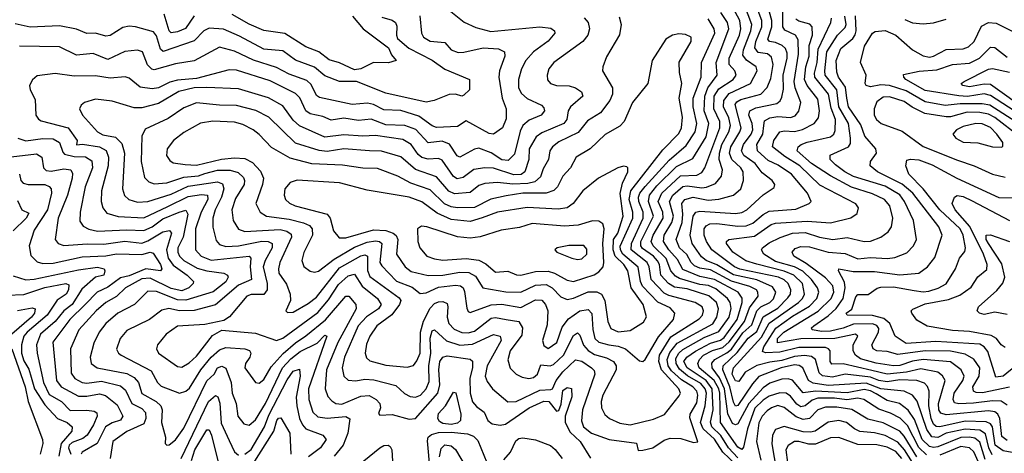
# Model space of a CAD drawing. Extents: x 1308313 to 1441400, y 959662 to 1036319.
# Tile 500 of 656: x 1380796 to 1385471, y 988789 to 990848. Entities that reach past the tile are written whole.
import ezdxf

# ---------------------------------------------------------------- set-up
doc = ezdxf.new("R2010")
doc.units = 0

msp = doc.modelspace()

# ---------------------------------------------------------------- linework, layer by layer
at = {"layer": '0CON10XD'}
for points in [[(1385379.8, 988759.8), (1385355, 988841.3), (1385330.4, 988860.4), (1385305, 988866), (1385265, 988863.9), (1385155, 988820.2), (1385135, 988816.4), (1385115, 988820.8), (1385080.8, 988855), (1385045, 988950), (1385014.1, 988994.1), (1384973.3, 989025), (1384915, 989040.6), (1384861.6, 989071.6), (1384835, 989085.6), (1384805, 989091.4), (1384725, 989075.6), (1384575, 989084), (1384515, 989075.9), (1384465, 989135.7), (1384445, 989143), (1384415, 989141.5), (1384357.2, 989122.8), (1384325, 989100.7), (1384257.1, 989025), (1384205, 988929.5), (1384195, 988923.9), (1384180.8, 988930.8), (1384157.3, 988977.3), (1384142.8, 989095), (1384117.9, 989147.9), (1384084.4, 989195), (1384082.4, 989217.6), (1384095.7, 989235), (1384153.9, 989266.1), (1384175.7, 989284.3), (1384229.1, 989360.9), (1384271.2, 989398.8), (1384295, 989466), (1384315, 989484.2), (1384357.8, 989505), (1384375, 989521.9), (1384385.6, 989555), (1384370, 989580), (1384295, 989613.3), (1384185, 989637.4), (1384105, 989684.9), (1384054.8, 989705), (1384032.9, 989722.9), (1383988.8, 989785), (1383978.7, 989825), (1383993.1, 989915), (1384005.8, 989934.2), (1384025, 989939), (1384195, 989927.4), (1384225, 989931.9), (1384248.7, 989945), (1384325, 990015.8), (1384378.3, 990051.7), (1384380.9, 990065), (1384368.8, 990085), (1384321, 990121), (1384288.1, 990165), (1384233.9, 990203.9), (1384223.3, 990225), (1384232.9, 990255), (1384269.1, 990305), (1384276.5, 990325), (1384273, 990355), (1384257.9, 990395), (1384261.9, 990415), (1384290.9, 990429.1), (1384390.1, 990449.9), (1384407, 990463), (1384415, 990480), (1384421.7, 990518.3), (1384420.1, 990585), (1384439.4, 990665), (1384439.5, 990689.5), (1384431.3, 990711.3), (1384416.7, 990725), (1384385, 990739.8), (1384355.2, 990745.2), (1384347.4, 990755), (1384366.3, 990815), (1384367.7, 990845), (1384341.5, 990935)], [(1382835, 990894.2), (1382906.2, 990836.2), (1382961, 990811), (1383032.8, 990792.8), (1383265, 990814.7), (1383317.3, 990807.3), (1383335.8, 990795.8), (1383336.9, 990785), (1383305, 990746.9), (1383236, 990695), (1383198.4, 990655), (1383178.2, 990615), (1383164.8, 990565), (1383164.8, 990525), (1383178.1, 990498.1), (1383205, 990474.7), (1383273.1, 990443.1), (1383285, 990430), (1383286.9, 990415), (1383272.5, 990395), (1383215, 990370.4), (1383184.8, 990345), (1383171.4, 990318.6), (1383145, 990209.5), (1383115, 990179.2), (1383085, 990182.1), (1383035, 990215.2), (1382975, 990237.8), (1382955, 990233.9), (1382885, 990195.3), (1382872.5, 990202.5), (1382836.4, 990256.4), (1382801.5, 990271.5), (1382735, 990263.4), (1382676.3, 990326.3), (1382625.1, 990345.1), (1382535, 990348.9), (1382465, 990375.9), (1382405, 990369), (1382335, 990380.2), (1382275, 990371.3), (1382235, 990388.7), (1382175, 990400.6), (1382153.8, 990415), (1382126.6, 990476.6), (1382105, 990498.3), (1381985, 990557.1), (1381825, 990609.1), (1381790.3, 990609.7), (1381635, 990569.7), (1381545, 990561.2), (1381508.6, 990551.4), (1381455, 990525.2), (1381425, 990519.3), (1381368.2, 990528.2), (1381315, 990570), (1381296.5, 990576.5), (1381225, 990571), (1381155, 990582.1), (1381055, 990580.5), (1380965, 990592.8), (1380879.1, 990580.9), (1380856.6, 990563.4), (1380842.9, 990535), (1380845.6, 990515), (1380869.7, 990469.7), (1380872.3, 990395), (1380885, 990375.5), (1380898.1, 990368.1), (1381026.7, 990335), (1381068.6, 990275), (1381065, 990253.3), (1381093.3, 990256.7), (1381174.4, 990244.4), (1381207.1, 990227.1), (1381217.4, 990195), (1381215.9, 990154.1), (1381185, 990036.2), (1381182.6, 989985), (1381190.3, 989955), (1381208.8, 989928.8), (1381263.2, 989913.2), (1381385, 989907.6), (1381498.8, 989961.2), (1381595, 990008.6), (1381658.7, 990018.7), (1381687.5, 990015), (1381689.4, 989995), (1381657.8, 989935), (1381631, 989855), (1381630.2, 989755), (1381656.8, 989725), (1381705, 989705.8), (1381885.6, 989725), (1381893.9, 989715), (1381890.3, 989675), (1381895.7, 989614.3), (1381835, 989586.8), (1381725, 989494.1), (1381625, 989467.6), (1381555, 989466.3), (1381503.6, 989476.4), (1381471.3, 989468.7), (1381412.7, 989425), (1381305, 989372.5), (1381272.9, 989335), (1381255, 989283.8), (1381264.6, 989265), (1381277.5, 989255), (1381420.8, 989180.8), (1381450.9, 989125), (1381468.2, 989108.2), (1381555, 989074), (1381585, 989083.6), (1381602.2, 989097.8), (1381655.5, 989185), (1381704.2, 989245.8), (1381745, 989279.8), (1381775, 989292.1), (1381865.5, 989285.5), (1381886.8, 989276.8), (1381894, 989265), (1381888.8, 989245), (1381868.3, 989215), (1381865.3, 989195), (1381914.7, 989124.7), (1381932.4, 989122.4), (1381955, 989140), (1381989.6, 989200.4), (1382047.4, 989262.6), (1382105, 989314.3), (1382155, 989347.3), (1382247.2, 989422.8), (1382345, 989536), (1382358.2, 989535), (1382391.8, 989495), (1382393.2, 989475), (1382306.1, 989315), (1382252.9, 989185), (1382245.8, 989095), (1382259.5, 989059.5), (1382277.8, 989037.8), (1382297.5, 989025), (1382325, 989022.2), (1382415, 989060.6), (1382455, 989062.9), (1382487.9, 989045), (1382505.4, 989025), (1382508.5, 989005), (1382498.8, 988978.8), (1382505, 988970), (1382565, 988973.4), (1382645, 988951.9), (1382674.4, 988955), (1382781.4, 989075), (1382790.8, 989115), (1382786.2, 989185), (1382791.2, 989225), (1382804.3, 989245.7), (1382825, 989251.6), (1382935, 989235.8), (1382946.5, 989226.5), (1382946.3, 989196.3), (1382933.6, 989145), (1382935.2, 989074.8), (1382945, 989033.6), (1382965, 989011.1), (1383001.8, 988985), (1383018, 988945), (1383039.7, 988929.7), (1383077.5, 988922.5), (1383101.9, 988928.1), (1383215, 989004.8), (1383285, 989036.1), (1383307.9, 989035), (1383345, 988990), (1383355, 988992.7), (1383366.8, 989023.2), (1383375, 989086.8), (1383395, 989101.1), (1383415, 989097.1), (1383417.2, 989057.2), (1383386.3, 988965), (1383385.2, 988935), (1383409.8, 988889.8), (1383457.1, 988845), (1383506.3, 988766.3)], [(1384195, 988738.1), (1384134.2, 988795), (1384095, 988856.4), (1384040.3, 988905), (1384028.7, 988935), (1384051.1, 989015), (1384056, 989075), (1384050.7, 989095), (1384029.9, 989119.9), (1383966.9, 989156.9), (1383929.2, 989189.2), (1383913, 989215), (1383911.2, 989238.8), (1383925, 989264.8), (1383945, 989282.2), (1384045, 989339.5), (1384115, 989366.9), (1384164.6, 989435), (1384173.3, 989476.7), (1384168.8, 989505), (1384156.3, 989525), (1384100.6, 989570.6), (1384065.6, 989585.6), (1384025, 989591.1), (1383929.2, 989619.2), (1383909.8, 989629.8), (1383887.4, 989655), (1383864.5, 989714.5), (1383803, 989775), (1383794.1, 989795), (1383803.2, 989825), (1383851.2, 989905), (1383850.1, 989935), (1383826.9, 989985), (1383844.9, 990025), (1383933.2, 990106.8), (1384010.3, 990109.7), (1384035, 990122.9), (1384049.6, 990145), (1384120.4, 990335), (1384119.5, 990365), (1384090.9, 990425), (1384093, 990485), (1384115, 990519.2), (1384183.5, 990565), (1384197.5, 990585), (1384191.1, 990605), (1384165.1, 990635.1), (1384164.8, 990664.8), (1384212.8, 990775), (1384219.7, 990805), (1384214.6, 990845), (1384183.6, 990903.6)], [(1384205, 988767.2), (1384160.8, 988815), (1384124.1, 988874.1), (1384081.5, 988915), (1384076.5, 988936.5), (1384088.6, 988995), (1384083.5, 989095), (1384055, 989135.2), (1383964.9, 989194.9), (1383949.3, 989225), (1383962.9, 989245), (1384005.2, 989274.8), (1384075, 989312.7), (1384123.8, 989326.2), (1384140.5, 989339.5), (1384202.3, 989425), (1384225.4, 989505), (1384226.3, 989526.3), (1384207.6, 989555), (1384095.2, 989615), (1384025, 989628), (1383945, 989661.9), (1383918.8, 989708.8), (1383877.2, 989755), (1383852.7, 989795), (1383855.4, 989825), (1383891.9, 989885), (1383900.1, 989915), (1383881, 989985), (1383897.3, 990015), (1383945, 990055.4), (1383965, 990059.2), (1384035, 990049.2), (1384057.3, 990052.7), (1384099.2, 990070.8), (1384128.1, 990105), (1384132, 990135), (1384117.2, 990185), (1384118.2, 990215), (1384129.7, 990255), (1384163.2, 990315), (1384171.1, 990345), (1384162.8, 990382.8), (1384137.4, 990435), (1384138.3, 990465), (1384165, 990498.4), (1384265, 990544.8), (1384297, 990605), (1384293.3, 990625), (1384246.3, 990656.3), (1384229.4, 990679.4), (1384232.6, 990705), (1384266.9, 990795), (1384272.6, 990825), (1384237.7, 990917.7)], [(1385101.7, 988781.7), (1385065, 988817.1), (1385010.8, 988920.8), (1384976, 988956), (1384930.2, 988980.2), (1384875, 988998.8), (1384804, 989044), (1384775, 989050.4), (1384723.3, 989043.3), (1384665, 989050.9), (1384585, 989051.4), (1384558.4, 989041.6), (1384525, 989014.2), (1384505, 989010), (1384485, 989022.4), (1384455, 989061), (1384435, 989074.1), (1384405, 989076.5), (1384355, 989060.1), (1384325, 989041.4), (1384286.7, 989003.3), (1384250.9, 988905), (1384232.3, 988817.7), (1384225, 988806.9), (1384205, 988818.3), (1384123.8, 988935), (1384120.2, 989075), (1384115, 989095.8), (1384093.7, 989135), (1384022.2, 989195), (1384015.2, 989215), (1384023, 989235), (1384042.7, 989255), (1384085, 989278.1), (1384135, 989292.2), (1384165, 989318.4), (1384237.3, 989415), (1384260.7, 989479.3), (1384301.6, 989535), (1384301, 989555), (1384293.5, 989565), (1384262, 989582), (1384175, 989607.2), (1384075, 989659.8), (1384025, 989668.7), (1384000.1, 989680.1), (1383983.5, 989695), (1383963.2, 989733.2), (1383927.9, 989765), (1383913.2, 989805), (1383940.8, 989885), (1383945.1, 989925), (1383939.7, 989975), (1383954.2, 989995), (1383993.8, 990006.2), (1384065, 989991.8), (1384115, 989995.9), (1384185.2, 990014.8), (1384219.3, 990045), (1384232.1, 990085), (1384231, 990125), (1384219.2, 990145), (1384177.6, 990185), (1384166, 990215), (1384173, 990245), (1384215.5, 990315), (1384221.4, 990335), (1384192.9, 990445), (1384201.5, 990458.5), (1384220, 990470), (1384315, 990495.2), (1384345, 990526.1), (1384361.6, 990568.4), (1384372.8, 990635), (1384365, 990670.4), (1384345.7, 990685.7), (1384302.2, 990692.2), (1384286.9, 990715), (1384291, 990745), (1384319.4, 990815), (1384319.8, 990845), (1384293.2, 990915)], [(1382515, 990859.7), (1382565, 990846.5), (1382580, 990835), (1382587.1, 990817.1), (1382584.3, 990775), (1382590.3, 990759.7), (1382643.5, 990713.5), (1382755, 990655.8), (1382815, 990612.9), (1382931.2, 990565), (1382932.2, 990515), (1382905, 990489.5), (1382895, 990485.4), (1382865, 990493.8), (1382835, 990492.7), (1382763.8, 990465), (1382725, 990456.5), (1382535, 990499.7), (1382395, 990554.8), (1382315, 990554.3), (1382245, 990581.8), (1382195, 990622.9), (1382105, 990656), (1382045, 990700.2), (1381955, 990707.5), (1381839.6, 990769.6), (1381763.1, 990803.1), (1381695, 990807.3), (1381669.4, 990795), (1381625, 990748.5), (1381477.1, 990697.1), (1381465, 990708.8), (1381445, 990771.5), (1381431.2, 990791.2), (1381345, 990813.8), (1381315, 990816.7), (1381285, 990810.9), (1381225, 990772.9), (1381205, 990769.7), (1381155, 990784.2), (1381115, 990782.2), (1381065, 990803.4), (1380985, 990819.4), (1380845, 990813.5), (1380775, 990828.9)], [(1382696.1, 990866.1), (1382703.8, 990785), (1382712.7, 990765), (1382745, 990746.6), (1382815, 990739.6), (1382845, 990704.6), (1382877.6, 990692.4), (1382905, 990693.3), (1382995.7, 990714.3), (1383069.2, 990709.2), (1383097.1, 990695), (1383098.8, 990675), (1383074, 990606), (1383070, 990575), (1383086.9, 990475), (1383105.4, 990425), (1383105, 990377.5), (1383087.8, 990335), (1383045, 990305.3), (1383025, 990308.3), (1382915, 990367.3), (1382875, 990341.8), (1382775, 990337), (1382753.9, 990343.9), (1382690.7, 990390.7), (1382605, 990417.8), (1382525, 990419.6), (1382475, 990445.2), (1382447.6, 990452.4), (1382375, 990445.7), (1382219, 990479), (1382205, 990488.8), (1382180, 990540), (1382159.1, 990559.1), (1382075, 990590.2), (1382015, 990621.6), (1381905.4, 990655.4), (1381815, 990698.8), (1381745, 990717.8), (1381625, 990652.1), (1381535, 990638.7), (1381435, 990610.7), (1381423.1, 990613.1), (1381403.4, 990633.4), (1381378.5, 990695), (1381355, 990703.2), (1381295, 990697.6), (1381215, 990659), (1381145, 990688), (1381065, 990679.1), (1380985, 990719.3), (1380795, 990722.9)], [(1383476.6, 990856.6), (1383494.6, 990835), (1383500.7, 990805), (1383493.4, 990775), (1383470.3, 990745), (1383331.2, 990645), (1383307.9, 990615), (1383299.5, 990585), (1383302.4, 990562.4), (1383315.7, 990545), (1383345, 990535.8), (1383405, 990533.6), (1383435.2, 990525.2), (1383463.3, 990505), (1383468.9, 990485), (1383410.3, 990435), (1383400.5, 990415), (1383394.2, 990375), (1383379.3, 990355), (1383275, 990310.7), (1383247.7, 990292.3), (1383214.9, 990235.1), (1383213.8, 990185), (1383194, 990126), (1383176.3, 990113.7), (1383141.4, 990111.4), (1383045, 990143.9), (1383004.5, 990145.5), (1382952.5, 990137.5), (1382901.7, 990098.3), (1382872.7, 990092.7), (1382855, 990103.6), (1382801.5, 990181.5), (1382785, 990188.3), (1382735, 990185.2), (1382705, 990193.2), (1382687.7, 990207.7), (1382654.2, 990255), (1382615, 990279), (1382485, 990297.9), (1382425, 990294.8), (1382335, 990301), (1382245, 990290), (1382124.4, 990344.4), (1382095, 990370.8), (1382045, 990439.7), (1381977.3, 990477.3), (1381835, 990519.8), (1381684.3, 990525.7), (1381624.8, 990525.2), (1381552, 990508), (1381455, 990450.6), (1381375, 990429.1), (1381339.8, 990429.8), (1381235, 990460.8), (1381155, 990470.4), (1381103.8, 990455), (1381087.6, 990442.4), (1381080, 990425), (1381094.5, 990395), (1381165.4, 990315), (1381191.1, 990301.1), (1381250.4, 990290.4), (1381280.8, 990260.8), (1381293.3, 990215), (1381284.2, 990045), (1381293.6, 990013.6), (1381314.4, 989995), (1381355, 989982.5), (1381405, 989984.4), (1381515, 990020), (1381595, 990058), (1381735, 990078), (1381758, 990068), (1381764.8, 990045), (1381754.3, 990005), (1381723.5, 989945), (1381712.2, 989905), (1381713.3, 989863.3), (1381729.4, 989799.4), (1381745, 989780.7), (1381775, 989771.2), (1381835, 989774.1), (1381945, 989797.3), (1381975.7, 989795.7), (1381994.7, 989785), (1381994.4, 989765), (1381961.8, 989705), (1381952.3, 989675), (1381971.4, 989595), (1381970.4, 989565), (1381955, 989543.6), (1381895, 989543), (1381875, 989534.7), (1381792.2, 989437.8), (1381765, 989419.2), (1381675, 989400.9), (1381545, 989392.3), (1381491.1, 989355), (1381450.6, 989305), (1381445.6, 989285), (1381454.4, 989265), (1381545, 989201.5), (1381565, 989198.5), (1381600.7, 989219.3), (1381635, 989250.3), (1381711.9, 989348.1), (1381755, 989373.8), (1381915, 989360.2), (1382015, 989324.6), (1382045, 989335.7), (1382212, 989458), (1382261.7, 989518.3), (1382309.6, 989590.4), (1382355, 989631.3), (1382385, 989639.4), (1382422.6, 989582.6), (1382495, 989524.2), (1382511.4, 989495), (1382499.8, 989475), (1382443.1, 989436.9), (1382403.6, 989395), (1382338.3, 989245), (1382327.5, 989195), (1382334.7, 989155), (1382355.8, 989135.8), (1382392.5, 989132.5), (1382435, 989140.6), (1382478, 989138), (1382581.3, 989111.3), (1382623.4, 989073.4), (1382649.1, 989059.1), (1382675, 989055.8), (1382698.9, 989065), (1382725.1, 989094.9), (1382739.5, 989130.5), (1382738.5, 989205), (1382747.3, 989265), (1382744.2, 989335.8), (1382755, 989370), (1382765, 989375.4), (1382822.5, 989322.5), (1382885, 989303.1), (1382945, 989307.4), (1383045, 989353.8), (1383076.4, 989345), (1383081.9, 989325), (1383014.6, 989205), (1383006.3, 989155), (1383015, 989130.6), (1383040.4, 989095), (1383112.9, 989032.9), (1383153.1, 989035), (1383265, 989089), (1383318, 989092), (1383325, 989096), (1383342.7, 989135), (1383375, 989176.4), (1383435, 989232.8), (1383465, 989226.2), (1383510, 989195), (1383522.6, 989182.6), (1383526.6, 989165), (1383468.5, 988995), (1383463.5, 988943.5), (1383472.2, 988915), (1383511.5, 988885), (1383594.5, 988854.5), (1383725, 988836.9), (1383733, 988803)], [(1383641.5, 990861.5), (1383650.8, 990825), (1383643.1, 990776.9), (1383581.2, 990671.2), (1383564.4, 990625), (1383563.3, 990605), (1383611.2, 990525), (1383610, 990495), (1383597.6, 990465), (1383554.1, 990405.9), (1383491.3, 990368.7), (1383447.1, 990312.9), (1383355, 990268), (1383325.3, 990245), (1383312.9, 990225), (1383306.5, 990185), (1383280.5, 990139.5), (1383268.7, 990101.3), (1383241.5, 990078.5), (1383209.2, 990070.8), (1383137.4, 990067.4), (1383065, 990075.5), (1383005, 990070.2), (1382975, 990060.5), (1382935, 990027.3), (1382860.6, 990020.6), (1382834.1, 990034.1), (1382775, 990102.7), (1382675, 990137.1), (1382605, 990197.6), (1382513.4, 990223.4), (1382456.2, 990226.2), (1382335, 990234.8), (1382255, 990222.3), (1382217.2, 990227.2), (1382105, 990262.2), (1381978.7, 990385), (1381916.3, 990416.3), (1381825, 990441.2), (1381745, 990441.6), (1381635, 990454.1), (1381575, 990429.4), (1381501.5, 990378.5), (1381391, 990329), (1381376.3, 990295), (1381372.5, 990175), (1381388.6, 990098.6), (1381408.6, 990078.6), (1381435, 990069.2), (1381495, 990072.8), (1381575, 990100.9), (1381645, 990107), (1381675, 990117.5), (1381735, 990134), (1381795, 990133.7), (1381832.8, 990122.8), (1381858.1, 990098.1), (1381863.9, 990085), (1381862.3, 990065), (1381820.4, 989999.6), (1381802.3, 989945), (1381809.1, 989895), (1381835, 989853.3), (1381865, 989843.1), (1382032.1, 989852.1), (1382064.6, 989844.6), (1382085, 989829.5), (1382085.7, 989815), (1382030.7, 989695), (1382024.8, 989665), (1382026.2, 989645), (1382062.7, 989592.7), (1382080.3, 989545), (1382082.3, 989515), (1382058.8, 989465), (1382067.3, 989457.3), (1382095, 989459.5), (1382165, 989500), (1382205, 989531.2), (1382315, 989669.1), (1382415, 989727.3), (1382435, 989732.2), (1382446.9, 989725), (1382447.7, 989657.7), (1382458.3, 989628.3), (1382597.1, 989527.1), (1382604.7, 989515), (1382599.6, 989495), (1382563.5, 989446.5), (1382491.4, 989395), (1382457.5, 989345), (1382442, 989308), (1382436.6, 989265), (1382442.1, 989242.1), (1382458.7, 989228.7), (1382535, 989208.4), (1382635, 989198.2), (1382665, 989205.4), (1382682.1, 989227.9), (1382696.7, 989265), (1382699.4, 989365), (1382713.1, 989416.9), (1382745, 989478.9), (1382765, 989500), (1382785, 989508.9), (1382805, 989510.5), (1382825, 989501.1), (1382829, 989485), (1382824.8, 989435), (1382834, 989405), (1382858.6, 989378.6), (1382895, 989362.7), (1382925, 989361.7), (1382955, 989369.8), (1383035, 989431.3), (1383055, 989433.7), (1383106, 989424), (1383165, 989414.8), (1383183.9, 989385), (1383180.1, 989349.9), (1383124.8, 989275), (1383113.7, 989233.7), (1383124.2, 989194.2), (1383153.5, 989165), (1383181.1, 989151.1), (1383213.9, 989143.9), (1383235, 989149.2), (1383253.9, 989165), (1383270.4, 989209.6), (1383315, 989204), (1383329.6, 989210.4), (1383378.3, 989255), (1383425, 989348.4), (1383445, 989361.5), (1383455, 989350.6), (1383472.4, 989302.4), (1383495, 989277.2), (1383525, 989258.9), (1383582.1, 989242.1), (1383614.6, 989225), (1383627.6, 989205), (1383627.1, 989185), (1383565.2, 989065), (1383556.7, 989035), (1383558.8, 989005), (1383573.5, 988973.5), (1383595.6, 988955), (1383645, 988932.2), (1383695, 988924)], [(1381625, 990866.9), (1381583.5, 990806.5), (1381545, 990790.2), (1381515.7, 990785.7), (1381504.8, 990795), (1381481.7, 990875)], [(1382375.2, 990865), (1382427.2, 990805), (1382546.2, 990715), (1382560.8, 990680.8), (1382583.3, 990655), (1382546.4, 990643.6), (1382475, 990645.5), (1382415.7, 990615), (1382385, 990610.6), (1382314, 990644), (1382265, 990657.7), (1382215.7, 990695.7), (1382155, 990718.8), (1382055, 990782.6), (1381955, 990797), (1381885, 990826.4), (1381805, 990873)], [(1383695, 988924), (1383805, 988951), (1383857.2, 988972.8), (1383927.6, 989062.4), (1383933.1, 989075), (1383925.2, 989095), (1383842.4, 989185), (1383830.7, 989225), (1383833.7, 989255), (1383887.9, 989342.1), (1384021.6, 989428.4), (1384037.1, 989445), (1384043, 989465), (1384035.4, 989485.4), (1384002.9, 989505), (1383877.8, 989537.8), (1383855, 989549.5), (1383794.7, 989614.7), (1383784.6, 989675), (1383774.9, 989695), (1383698.9, 989755), (1383700.2, 989785), (1383756.3, 989905), (1383756.8, 989935), (1383736, 989985), (1383734, 990005), (1383740.1, 990025), (1383765, 990056.1), (1383878.8, 990181.2), (1383959.9, 990250.1), (1384003.5, 990315), (1384011, 990355), (1383993.3, 990435), (1383993.4, 990475), (1384032.1, 990575), (1384032.3, 990645), (1384096.7, 990785), (1384092.7, 990805), (1384065, 990852.8)], [(1383733, 988803), (1383755, 988804.4), (1383802, 988815), (1383855, 988852.2), (1383885, 988860.5), (1383935, 988858.7), (1383995, 988840), (1384015.9, 988844.1), (1383977.5, 988957.5), (1383979.7, 988975), (1384010.7, 989029.3), (1384015.1, 989065), (1384010.4, 989085), (1383992.4, 989105), (1383938.6, 989138.6), (1383890.3, 989180.3), (1383874.5, 989205), (1383870.6, 989235), (1383882.3, 989267.7), (1383917.3, 989312.7), (1384086.1, 989403.9), (1384105.5, 989435), (1384113.9, 989475), (1384104.5, 989505), (1384067.6, 989537.6), (1383965, 989570.7), (1383905, 989578.5), (1383876.2, 989595), (1383840.3, 989635), (1383833.2, 989685), (1383823.8, 989703.8), (1383804.5, 989725), (1383752.1, 989762.1), (1383744.9, 989775), (1383745.5, 989795.5), (1383805.6, 989915), (1383781.5, 989985), (1383785.4, 990015), (1383820.7, 990059.3), (1383915, 990150.3), (1383991.2, 990188.8), (1384055, 990291.3), (1384068.1, 990355), (1384046.3, 990415), (1384048.1, 990485), (1384063.6, 990525), (1384107, 990585), (1384102.8, 990645), (1384163, 990805), (1384155.9, 990835), (1384125, 990882.6)], [(1385412.6, 988782.6), (1385397.3, 988815), (1385381.2, 988881.2), (1385355, 988898.7), (1385285, 988903.5), (1385195, 988884.4), (1385155, 988863.8), (1385127.3, 988867.3), (1385102.7, 988902.7), (1385057.2, 989037.2), (1385034.6, 989064.6), (1384995, 989083.8), (1384885, 989095.9), (1384815, 989121.7), (1384635, 989110.9), (1384562.4, 989122.4), (1384540.6, 989135), (1384514.2, 989195), (1384496, 989206), (1384475, 989208.8), (1384410.9, 989195), (1384305.9, 989154.1), (1384275, 989119.6), (1384205, 989016.4), (1384195, 989013.5), (1384185, 989032.7), (1384167.5, 989105), (1384133.5, 989185), (1384135.9, 989204.1), (1384202.6, 989267.4), (1384253.9, 989336.1), (1384295, 989367.2), (1384325, 989437.5), (1384395, 989478.9), (1384442.9, 989527.1), (1384455.2, 989545), (1384457.7, 989565), (1384444.4, 989595), (1384425, 989613.6), (1384398.5, 989625), (1384215, 989664), (1384189.2, 989675), (1384082.6, 989755), (1384057.2, 989795), (1384046.2, 989825), (1384046.2, 989855), (1384055, 989869.1), (1384071.9, 989878.1), (1384105, 989881.1), (1384205, 989867.8), (1384245, 989870), (1384277.3, 989882.7), (1384325, 989923.2), (1384355, 989939), (1384481.5, 989948.5), (1384544, 989975), (1384554.2, 989985), (1384536.8, 990025), (1384459.8, 990115), (1384397.4, 990157.4), (1384349.4, 990179.4), (1384299.2, 990225), (1384295.8, 990255), (1384324.9, 990305), (1384328.6, 990345), (1384332.6, 990367.4), (1384357.6, 990382.4), (1384395, 990388.7), (1384455, 990384.5), (1384478.1, 990391.9), (1384495, 990414.4), (1384504, 990455), (1384478.3, 990525), (1384473.4, 990555), (1384493.6, 990685), (1384491.8, 990751.8), (1384479.1, 990775), (1384428.7, 990798.7), (1384419.3, 990815), (1384418.5, 990885)], [(1385525, 988789.5), (1385465, 988801.2), (1385427.8, 988827.8), (1385415.1, 988915.1), (1385405, 988929.5), (1385385, 988939), (1385285, 988941.2), (1385165, 988915.4), (1385147.1, 988917.1), (1385135, 988927.6), (1385122.7, 988955), (1385111.9, 989015), (1385114.1, 989085), (1385106.5, 989106.5), (1385092.4, 989122.4), (1385055.1, 989135.1), (1384975, 989137.5), (1384915, 989129.2), (1384875, 989134.3), (1384835, 989150.2), (1384715.4, 989164.6), (1384655, 989150.1), (1384607.3, 989157.3), (1384591.4, 989171.4), (1384574.2, 989235), (1384555, 989248.8), (1384522.8, 989252.8), (1384475, 989248.6), (1384415, 989229.1), (1384357.3, 989222.7), (1384295, 989205.4), (1384240.8, 989175), (1384209.6, 989130.4), (1384195, 989132.5), (1384178.9, 989165), (1384185.2, 989195), (1384318.6, 989341.4), (1384355, 989406.6), (1384492.9, 989505), (1384512.7, 989525), (1384522.2, 989545), (1384512.6, 989595), (1384470.6, 989635), (1384425, 989654.6), (1384295, 989687.1), (1384243.4, 989703.4), (1384182.4, 989745), (1384151.2, 989785), (1384151.5, 989795), (1384162.5, 989805), (1384285, 989820.6), (1384363.6, 989875), (1384385, 989881.7), (1384535, 989891.4), (1384645, 989883.4), (1384742, 989908), (1384772.6, 989927.4), (1384777.8, 989955), (1384765, 989973.3), (1384595, 990062.9), (1384499.3, 990155), (1384428.3, 990198.3), (1384369.5, 990245), (1384375.7, 990275), (1384404.8, 990315.2), (1384425, 990320.4), (1384475, 990317.8), (1384513, 990327), (1384568.2, 990355), (1384587.8, 990382.2), (1384593, 990415), (1384585, 990471.1), (1384534.1, 990535), (1384522.7, 990565), (1384528.4, 990625), (1384543.9, 990675), (1384544.7, 990725.3), (1384559.3, 990775), (1384558.7, 990815), (1384547.3, 990827.3), (1384495, 990840.7), (1384481.4, 990851.4)], [(1385485, 988849.3), (1385458.4, 988868.4), (1385449.9, 988955), (1385440.4, 988975), (1385425, 988986.1), (1385395, 988990.5), (1385195, 988971.5), (1385169.2, 988979.2), (1385160.6, 988995), (1385158.5, 989025), (1385189.5, 989135), (1385177.8, 989157.8), (1385155, 989174.4), (1385075, 989190.5), (1385005.9, 989174.1), (1384915, 989165.4), (1384841.6, 989181.6), (1384705, 989213.3), (1384652.5, 989212.5), (1384644, 989225), (1384643.2, 989275), (1384636.7, 989285), (1384621.1, 989291.1), (1384495, 989291.1), (1384405, 989268.8), (1384336.9, 989266.9), (1384322.7, 989272.7), (1384329.1, 989295), (1384385.9, 989384.1), (1384465, 989440.7), (1384545, 989487.5), (1384579.8, 989525), (1384589.5, 989555), (1384583.7, 989575), (1384556, 989615), (1384514.1, 989654.1), (1384475, 989675.1), (1384385, 989700), (1384329.6, 989735), (1384317.8, 989755), (1384322.8, 989765), (1384355, 989788.4), (1384405.7, 989814.3), (1384465, 989834.9), (1384525, 989837), (1384593.9, 989816.1), (1384655.8, 989804.2), (1384725, 989814.4), (1384805, 989794.2), (1384835, 989796.9), (1384884.3, 989815.7), (1384918.8, 989841.2), (1384934.6, 989865), (1384941.2, 989905), (1384926.7, 989965), (1384902.5, 989995), (1384845, 990021.9), (1384745, 990052.8), (1384645, 990106.5), (1384555.2, 990165), (1384487.2, 990225), (1384492.1, 990245), (1384505.5, 990255), (1384535, 990267), (1384645, 990291.4), (1384661.4, 990305), (1384667.3, 990322.7), (1384668.8, 990375), (1384648.2, 990428.2), (1384635.4, 990495), (1384570.9, 990575), (1384568.8, 990595), (1384581.6, 990645), (1384587.5, 990707.5), (1384647.4, 990835), (1384649.8, 990855)], [(1385485, 989017.1), (1385456.1, 989036.1), (1385415, 989038.7), (1385325, 989027.1), (1385254.2, 989024.2), (1385235, 989029.3), (1385227.3, 989045), (1385232.5, 989075), (1385273.7, 989135), (1385279.8, 989155), (1385266, 989186), (1385215, 989223.5), (1385085, 989235.3), (1385035, 989227.2), (1384975, 989206.6), (1384943.9, 989203.9), (1384863, 989217), (1384787.5, 989237.5), (1384764.1, 989255), (1384752.9, 989275), (1384753.1, 989305), (1384774.5, 989345), (1384764.6, 989354.6), (1384666.1, 989333.9), (1384505, 989332.1), (1384394.4, 989314.4), (1384393.9, 989335), (1384423.5, 989365), (1384586.2, 989463.8), (1384648.1, 989525), (1384661, 989555), (1384656.7, 989585), (1384621.8, 989621.8), (1384530.2, 989690.2), (1384471.6, 989725), (1384463.9, 989745), (1384477.8, 989762.2), (1384505, 989771.5), (1384545, 989770), (1384634.9, 989744.9), (1384715, 989737.7), (1384775, 989712.5), (1384835, 989718.3), (1384916.4, 989713.6), (1384950.5, 989719.5), (1385008.3, 989741.7), (1385040, 989775), (1385054, 989805), (1385039, 989895), (1384997, 989985), (1384975, 990015.9), (1384905, 990057.8), (1384755, 990104), (1384714.3, 990125), (1384669.3, 990159.3), (1384643.8, 990185), (1384643.8, 990205), (1384731.5, 990245), (1384740, 990260), (1384740.2, 990285), (1384730.7, 990355), (1384684.5, 990435), (1384675.3, 990515), (1384620.6, 990585), (1384618.5, 990605), (1384628.8, 990695), (1384678.3, 990775), (1384715, 990811.1), (1384720.3, 990825), (1384713.6, 990865)], [(1385495, 989102.6), (1385366.5, 989076.5), (1385337.2, 989077.2), (1385323.7, 989083.7), (1385322, 989105), (1385351.6, 989155), (1385355.2, 989195), (1385326.2, 989236.2), (1385285, 989260.3), (1385215, 989273.6), (1385095, 989275.3), (1384965, 989257.7), (1384915, 989271.9), (1384865, 989276.2), (1384848.5, 989285), (1384841.7, 989305), (1384874.1, 989365), (1384875, 989382), (1384866, 989396), (1384844.4, 989404.4), (1384755, 989402.1), (1384705, 989382.7), (1384645, 989369.8), (1384605, 989368), (1384558.1, 989375), (1384555.4, 989385), (1384566.5, 989395), (1384635, 989441.4), (1384673, 989477), (1384706.2, 989523.8), (1384714.6, 989574.6), (1384712.3, 989602.3), (1384682.7, 989655), (1384684.6, 989665.4), (1384753.2, 989653.2), (1384855, 989653.1), (1384975, 989636.8), (1385065, 989645.3), (1385106, 989674), (1385141.1, 989718.9), (1385175.4, 989825), (1385159.7, 989865), (1385036.9, 990025), (1384985, 990067.1), (1384869.2, 990125), (1384834.5, 990155), (1384835.5, 990175), (1384864.6, 990215), (1384861.3, 990235), (1384808.6, 990295), (1384789.5, 990349.5), (1384731.7, 990435), (1384723.4, 990475), (1384717.2, 990527.2), (1384684.2, 990575), (1384675, 990599.4), (1384672.4, 990655), (1384695, 990711.4), (1384751, 990759), (1384763.3, 990776.7), (1384767.4, 990795), (1384763.8, 990866.2)], [(1384998.4, 990848.4), (1385035, 990833.8), (1385085, 990827.9), (1385135, 990833.6), (1385195, 990850.8)], [(1385525, 990362.7), (1385402.5, 990442.5), (1385365, 990448.9), (1385260.6, 990449.4), (1385190.1, 990440.1), (1385095, 990457.8), (1385005, 990510.6), (1384925, 990535.9), (1384885, 990539.4), (1384835, 990529.7), (1384815.3, 990535.3), (1384810, 990545), (1384815.3, 990585.3), (1384787.3, 990645), (1384807.1, 990722.9), (1384845, 990784.4), (1384858.3, 990791.7), (1384905, 990796.6), (1384955, 990775.3), (1385035, 990705.6), (1385085, 990677.3), (1385115, 990670.3), (1385135, 990674.5), (1385195, 990706.8), (1385275, 990710.2), (1385301.3, 990718.7), (1385328.1, 990745), (1385362.7, 990817.3), (1385395, 990834.6), (1385431.7, 990831.7), (1385515, 990790)], [(1383755, 989225.6), (1383765, 989234.3), (1383828.5, 989341.5), (1383899.7, 989425), (1383906.5, 989455), (1383885, 989480.2), (1383825, 989507), (1383753.5, 989583.5), (1383743.6, 989605), (1383732.3, 989672.3), (1383659.8, 989735), (1383648, 989755), (1383647.4, 989772.6), (1383706.8, 989905), (1383707.5, 989935), (1383688.9, 989995), (1383696.7, 990035), (1383849.2, 990230.8), (1383925, 990308.4), (1383938.8, 990335), (1383942.8, 990385), (1383926.5, 990475), (1383938.9, 990545), (1383928, 990598), (1383927.1, 990647.1), (1383983.3, 990745), (1383984.2, 990765), (1383957.8, 990777.8), (1383925, 990780.9), (1383895, 990774.4), (1383864.2, 990755), (1383799.2, 990655), (1383778.9, 990545), (1383705.3, 990455), (1383665.2, 990364.8), (1383645, 990342.5), (1383575, 990302.7), (1383504.4, 990235.6), (1383438.2, 990195), (1383410.4, 990145), (1383374.6, 990105), (1383349.7, 990055), (1383332.4, 990037.6), (1383295, 990025.2), (1383185, 990024), (1383105, 990011.2), (1383033.3, 989996.7), (1382955, 989956.2), (1382875, 989955.2), (1382845, 989959), (1382813.5, 989973.5), (1382745, 990040.2), (1382652.2, 990072.2), (1382591.1, 990105), (1382495, 990141.2), (1382425, 990143.9), (1382327.8, 990157.8), (1382183.3, 990163.3), (1382080.8, 990190.8), (1381991.5, 990241.5), (1381933.6, 990303.6), (1381904.5, 990325), (1381855, 990351.1), (1381815, 990362), (1381713.2, 990366.8), (1381653.7, 990356.3), (1381575, 990312), (1381525.5, 990275), (1381496.4, 990235), (1381493.6, 990203.6), (1381509.1, 990179.1), (1381525, 990167.9), (1381581.2, 990161.2), (1381635, 990158.1), (1381754.6, 990185.4), (1381815, 990192), (1381865, 990188.4), (1381900.7, 990170.7), (1381939.4, 990129.4), (1381953.2, 990095), (1381949.2, 990065), (1381917.5, 989975), (1381936.9, 989935), (1381968, 989915), (1382075, 989900.6), (1382144, 989884), (1382171.3, 989871.3), (1382184.2, 989855), (1382185.7, 989825), (1382145, 989742.9), (1382136.1, 989705), (1382145, 989675.6), (1382175, 989654.4), (1382195, 989649.1), (1382215, 989653.9), (1382288.2, 989711.8), (1382385, 989767.4), (1382445, 989791.1), (1382485, 989797.4), (1382504.3, 989794.3), (1382515.6, 989785), (1382505.8, 989695.8), (1382515, 989678.7), (1382548.9, 989645), (1382585, 989607.2), (1382658.5, 989578.5), (1382697.9, 989547.9), (1382725, 989550.7), (1382785, 989577.4), (1382865, 989588.2), (1382889.5, 989585), (1382901.1, 989575), (1382907.8, 989557.8), (1382918.2, 989478.2), (1382925, 989462.9), (1382935, 989457.5), (1383035, 989494), (1383085, 989496.8), (1383175, 989481.5), (1383245, 989517.3), (1383275, 989515.8), (1383291.9, 989495), (1383303, 989465), (1383300, 989400), (1383278.8, 989325), (1383285, 989301.8), (1383305, 989286.2), (1383346.7, 989315), (1383371.7, 989388.3), (1383401.8, 989428.2), (1383455, 989465.6), (1383495, 989471.4), (1383512.4, 989452.4), (1383516.7, 989376.7), (1383526.5, 989335), (1383546.2, 989316.2), (1383593.6, 989303.6), (1383637.7, 989297.7), (1383672.9, 989285), (1383738, 989228), (1383755, 989225.6)], [(1385549.9, 990395), (1385405, 990488.9), (1385375, 990495.4), (1385296.4, 990483.6), (1385255, 990486.1), (1385095, 990511.7), (1385003.2, 990565), (1384992.9, 990575), (1384991.4, 990588.6), (1385066.9, 990603.1), (1385150.3, 990609.7), (1385224.2, 990635.8), (1385305, 990642), (1385352.7, 990665), (1385405, 990717.1), (1385425, 990716.5), (1385485, 990670.2)], [(1385588.4, 990408.4), (1385405, 990540.1), (1385375, 990542.6), (1385305, 990529.6), (1385274.2, 990535), (1385266, 990545), (1385280.8, 990555), (1385395, 990613), (1385415, 990616.5), (1385495, 990599.6)], [(1385545, 990291.6), (1385425, 990383.1), (1385395, 990399), (1385355, 990407.2), (1385295, 990408.8), (1385215, 990387.2), (1385195, 990387.6), (1385093.5, 990403.5), (1385033, 990433), (1384995, 990459.5), (1384925, 990481.6), (1384895, 990480.9), (1384865, 990458.4), (1384853.4, 990425), (1384852.7, 990395), (1384863.5, 990375), (1384885.7, 990355.7), (1384985, 990319.1), (1385085, 990246.2), (1385249.1, 990180.9), (1385327.1, 990155), (1385415, 990114.7), (1385475, 990100.2)], [(1385455, 990242.5), (1385463.9, 990246.1), (1385463.1, 990265), (1385435.3, 990305), (1385405, 990335.7), (1385365, 990353.9), (1385335, 990355.6), (1385275, 990341.1), (1385243.8, 990325), (1385226.5, 990305), (1385240, 990285), (1385275, 990266.4), (1385345, 990263.5), (1385415, 990243.8), (1385455, 990242.5)], [(1380787.1, 990285), (1380825, 990273.2), (1380905, 990284.5), (1380955, 990282.2), (1380985, 990264.6), (1380999.9, 990219.9), (1381009, 990209), (1381055, 990198), (1381107.7, 990197.7), (1381138.2, 990178.2), (1381141.2, 990145), (1381106.4, 990055), (1381082.7, 989935), (1381082.1, 989892.1), (1381097.7, 989867.7), (1381123.5, 989853.5), (1381165, 989843.5), (1381305, 989850.7), (1381385, 989846.6), (1381425, 989864.6), (1381475, 989902), (1381553.2, 989935), (1381585, 989943.8), (1381594.8, 989924.8), (1381571.5, 989815), (1381546.2, 989765), (1381546.2, 989745), (1381554.8, 989725), (1381575, 989704.5), (1381638.8, 989668.8), (1381685, 989655.1), (1381764.8, 989644.8), (1381782.5, 989635), (1381785.9, 989625), (1381775, 989603), (1381715, 989555.8), (1381585, 989515.8), (1381545, 989518.2), (1381445, 989556.9), (1381405, 989559.2), (1381340.4, 989495), (1381262.5, 989455), (1381204.2, 989405), (1381172.6, 989365), (1381147.1, 989312.9), (1381129.7, 989245), (1381135.2, 989215.2), (1381164.2, 989195), (1381305, 989168.5), (1381339.4, 989149.4), (1381359.2, 989125), (1381375, 989072.4), (1381444.4, 989034.4), (1381465.2, 989015), (1381472.1, 988995), (1381468.9, 988935), (1381488.8, 988865), (1381486.2, 988835), (1381495, 988828), (1381505, 988829.4), (1381535, 988853.8), (1381575, 988908.7), (1381685, 989132.6), (1381719, 989165), (1381735.5, 989195), (1381755, 989203.3), (1381774.2, 989194.2), (1381799.8, 989125), (1381804.5, 989074.5), (1381822.9, 989025), (1381831.6, 988965), (1381859.6, 988929.6), (1381885, 988922.1), (1381915, 988947.3), (1381963.4, 989025), (1382044.3, 989195), (1382082.7, 989237.3), (1382126.8, 989273.2), (1382207.7, 989312.3), (1382245, 989350.9), (1382254.3, 989345), (1382167.1, 989095), (1382168.7, 989045), (1382188.3, 988985), (1382211.9, 988961.9), (1382255, 988955.5), (1382345, 988963.5), (1382363.3, 988953.3), (1382353.3, 988885), (1382332.2, 988827.8), (1382288.9, 988775)], [(1380755, 990197), (1380875, 990210.9), (1380900.9, 990195), (1380909.4, 990145), (1380921.6, 990131.6), (1380945, 990129.5), (1381005, 990140.3), (1381038.2, 990135), (1381047.2, 990117.2), (1381045.2, 990095.2), (1381022.6, 990015), (1380979.2, 989905), (1380964.6, 989805), (1380978.9, 989785), (1381005, 989775.8), (1381116.5, 989783.5), (1381195, 989781.9), (1381295, 989795.9), (1381375, 989786.5), (1381405, 989797.4), (1381475, 989841.6), (1381506.7, 989846.7), (1381516.9, 989835), (1381492.6, 989755), (1381500.8, 989715), (1381525, 989683), (1381591, 989635), (1381621.2, 989605), (1381618.8, 989595), (1381598.4, 989575), (1381565, 989559.9), (1381515, 989572.1), (1381415, 989621.1), (1381375, 989617.4), (1381298.9, 989575), (1381255.6, 989534.4), (1381205, 989505.6), (1381158.6, 989465), (1381076.1, 989375), (1381036.8, 989285), (1381040, 989170), (1381057.8, 989145), (1381092.7, 989125), (1381115, 989121.9), (1381185, 989131.7), (1381275, 989109.1), (1381298.6, 989088.6), (1381328.9, 989025), (1381375, 989001.7), (1381393.5, 988983.5), (1381395.2, 988955), (1381385, 988929.7), (1381305, 988892.6), (1381237.9, 988845), (1381224.6, 988765)], [(1385525, 989204.8), (1385465, 989155.9), (1385431, 989151), (1385392.2, 989272.2), (1385375.8, 989295), (1385355, 989307.2), (1385145, 989319.6), (1385005, 989310.5), (1384952.5, 989345), (1384927.6, 989405), (1384898.8, 989428.8), (1384845, 989442.8), (1384725, 989445.8), (1384720, 989455), (1384746.3, 989473.7), (1384765, 989532.2), (1384775, 989543.8), (1384825, 989543.9), (1384866.6, 989573.4), (1384885, 989578.2), (1384945, 989579.7), (1385042.4, 989562.4), (1385085, 989555.2), (1385111.7, 989558.3), (1385157.2, 989572.8), (1385195, 989594), (1385238.9, 989665), (1385257.7, 989715), (1385283.2, 989746.8), (1385287.1, 989765), (1385274.8, 989825), (1385261.2, 989855), (1385163.8, 989945), (1385085.8, 990045.8), (1385018, 990115), (1385002.7, 990155), (1385008.5, 990181.5), (1385025, 990186.5), (1385065, 990182.2), (1385128.7, 990158.7), (1385244.9, 990094.9), (1385445, 990004.3), (1385545, 990002.4)], [(1383636.7, 989366.7), (1383695, 989372.6), (1383758.2, 989411.8), (1383772.3, 989437.7), (1383755.6, 989495), (1383699, 989575), (1383682.6, 989655), (1383663.8, 989685), (1383623.6, 989725), (1383612.9, 989755), (1383615.9, 989804.1), (1383635.9, 989835), (1383660.9, 989915), (1383647.1, 990022.9), (1383657.4, 990072.6), (1383682.5, 990125), (1383684, 990144), (1383679.2, 990149.2), (1383662.3, 990152.3), (1383635, 990144.4), (1383543.6, 990096.4), (1383470, 990035), (1383423.9, 989975), (1383395, 989954.2), (1383352.2, 989947.8), (1383205, 989956.2), (1383065, 989934.4), (1382992.1, 989907.9), (1382935, 989890.2), (1382845, 989899.7), (1382778.7, 989928.7), (1382705, 989983), (1382645, 990005.5), (1382445, 990039.1), (1382315, 990074.3), (1382113.7, 990086.3), (1382080.6, 990075), (1382055, 990045.7), (1382051.5, 990015), (1382058.2, 989995), (1382077.3, 989977.3), (1382104.3, 989965), (1382256.4, 989925), (1382270.3, 989905), (1382286.2, 989845), (1382312.2, 989812.2), (1382345, 989812.3), (1382475, 989851), (1382535, 989847.7), (1382568.7, 989835), (1382583.2, 989823.2), (1382591.7, 989805), (1382584.2, 989735), (1382625.9, 989675), (1382655, 989653.1), (1382735, 989632.7), (1382805, 989635.5), (1382885, 989649.2), (1382927.8, 989647.8), (1382960.1, 989630.1), (1382995.2, 989575.2), (1383104.3, 989555.7), (1383175, 989554.4), (1383245, 989587.3), (1383295, 989591), (1383323.7, 989575), (1383365, 989531.8), (1383395, 989518.9), (1383425, 989525.6), (1383495, 989556.2), (1383535.8, 989555.8), (1383557.6, 989545), (1383574.3, 989515), (1383588.7, 989415), (1383601.8, 989381.8), (1383636.7, 989366.7)], [(1380794.3, 990114.3), (1380800.9, 990085), (1380811.9, 990071.9), (1380836.1, 990066.1), (1380915.1, 990065.1), (1380936.3, 990056.3), (1380945.9, 990045), (1380946.5, 990025), (1380927.4, 989945), (1380865, 989849.1), (1380840.8, 989775), (1380848.1, 989728.1), (1380878.3, 989698.3), (1380905, 989690.6), (1380955, 989691.9), (1381091.7, 989721.7), (1381205, 989727.2), (1381255, 989735.7), (1381375, 989732.6), (1381415, 989743.8), (1381429.5, 989739.5), (1381464.8, 989685), (1381470.7, 989665), (1381464.4, 989655.6), (1381395, 989665.2), (1381315, 989631.7), (1381275, 989621.8), (1381215, 989578.4), (1381163.4, 989555), (1381106.7, 989495), (1381033.2, 989425), (1380953.3, 989316.7), (1380971, 989135), (1380993.1, 989105), (1381075, 989060), (1381115, 989060), (1381175, 989072.1), (1381203.5, 989063.5), (1381259.2, 989019.2), (1381285.4, 988965), (1381274, 988946), (1381235, 988934.5), (1381203.9, 988915), (1381163.9, 988835), (1381092.5, 988795), (1381087.1, 988785)], [(1385475, 989291.5), (1385455, 989303.8), (1385433.6, 989335), (1385407.9, 989347.9), (1385305, 989367.6), (1385225, 989371.7), (1385105, 989393.1), (1385055, 989421.4), (1385031.9, 989455), (1385029.2, 989465), (1385036.5, 989473.5), (1385095, 989499.6), (1385205, 989519.7), (1385260.3, 989539.7), (1385312.7, 989577.3), (1385345, 989626.9), (1385387.4, 989662.6), (1385389.2, 989685), (1385372.4, 989735), (1385306.4, 989866.4), (1385238.1, 989945), (1385223.3, 989975), (1385234.2, 990005), (1385246.7, 990013.3), (1385275, 990009.2), (1385318.4, 989988.4)], [(1380785, 989988.9), (1380805.4, 989945.4), (1380839.1, 989929.1), (1380826.7, 989905), (1380764.2, 989845)], [(1385318.4, 989988.4), (1385495, 989894.7)], [(1383425, 989604.8), (1383523.6, 989636.4), (1383545, 989650.3), (1383566.2, 989675), (1383569.8, 989695), (1383563.9, 989785), (1383571.5, 989855), (1383565, 989878.9), (1383545, 989892.1), (1383515, 989892.8), (1383447.6, 989872.4), (1383382.7, 989867.3), (1383229.6, 989880.4), (1383168.9, 989861.1), (1383081.3, 989848.7), (1382982.4, 989817.6), (1382935, 989810.6), (1382875, 989817.4), (1382728.8, 989865), (1382702.9, 989867.1), (1382684.2, 989855), (1382686.8, 989795), (1382696.2, 989765), (1382729.4, 989725), (1382765, 989711.9), (1382805, 989706.2), (1382915.6, 989714.4), (1382975, 989706.6), (1383008.7, 989688.7), (1383055, 989648.6), (1383113.9, 989653.9), (1383155, 989636.4), (1383175, 989634.8), (1383245, 989651.8), (1383304.2, 989654.2), (1383335, 989644.8), (1383395, 989611.7), (1383425, 989604.8)], [(1385485, 989447.8), (1385425, 989458.6), (1385375, 989448.1), (1385352.5, 989455), (1385341.5, 989465), (1385347.9, 989485), (1385435, 989562.7), (1385463, 989597), (1385472.5, 989625), (1385459.4, 989689.4), (1385395, 989785.6), (1385384.8, 989805), (1385384.7, 989825.3), (1385405, 989826.4), (1385494.8, 989794.8)], [(1383445, 989709.1), (1383465, 989712.1), (1383487.9, 989735), (1383488, 989758), (1383475, 989775.5), (1383403.3, 989776.7), (1383347.5, 989765), (1383336.7, 989755), (1383346.7, 989745), (1383416.7, 989715), (1383445, 989709.1)], [(1380765, 989631.3), (1380825, 989612.9), (1380865, 989615.5), (1381075, 989661.1), (1381165, 989672.9), (1381196.2, 989665), (1381200, 989655), (1381195.3, 989635), (1381155, 989624.8), (1381091.5, 989568.5), (1381045, 989496), (1381004.9, 989465.1), (1380964.8, 989415.2), (1380894.9, 989355.1), (1380875.8, 989305), (1380878.3, 989265), (1380909.5, 989125), (1380935, 989068.1), (1380994.7, 989035), (1381035, 988991.7), (1381115, 988993.5), (1381149.3, 988989.3), (1381161.8, 988981.8), (1381163.3, 988965), (1381145.5, 988925), (1381116.9, 988875), (1381095, 988859.4), (1381045, 988840.3), (1381031.5, 988828.5), (1381026.8, 988815), (1381037.9, 988785)], [(1380735, 989540.4), (1380815, 989543.9), (1380915, 989576.9), (1381014.8, 989594.8), (1381028.6, 989588.6), (1381027.7, 989565), (1381016.7, 989545), (1380973.9, 989516.1), (1380926.9, 989445), (1380830.6, 989365), (1380815.8, 989345), (1380804.5, 989305), (1380804.9, 989265), (1380815, 989227.7), (1380839, 989189), (1380850, 989150), (1380866.7, 989095), (1380915, 989020.1), (1380975.2, 988955), (1381020.6, 988935), (1381044.2, 988915), (1381043.9, 988895), (1380993.5, 988835), (1380981.2, 988775)], [(1380785, 989466.6), (1380855, 989479.8), (1380870, 989475), (1380866.2, 989455), (1380851.7, 989435), (1380758.4, 989355)], [(1380757.8, 989285), (1380821.9, 989105), (1380835.3, 989035), (1380903.8, 988855), (1380906.3, 988835), (1380892.3, 988785)], [(1381865, 988784.8), (1381895, 988807.8), (1381957.4, 988915), (1381979.1, 988970.9), (1382065, 989138.1), (1382095, 989178.4), (1382125, 989188.8), (1382127.4, 989155), (1382108.9, 989055), (1382111, 989015), (1382124.4, 988954.4), (1382138.3, 988925), (1382155, 988906.1), (1382235.8, 988875.8), (1382250.4, 988855), (1382224.2, 988815), (1382167.8, 988772.2)], [(1381561.9, 988765), (1381691.9, 989035), (1381725, 989064.2), (1381737.1, 989057.1), (1381746.6, 989026.6), (1381752.8, 988932.8), (1381789.6, 988849.6), (1381815, 988796.9), (1381835, 988780.8)], [(1382845, 988926.6), (1382805, 988930), (1382789.4, 988939.4), (1382781, 988955), (1382785, 988977.9), (1382817.6, 989015), (1382855, 989079.2), (1382866, 989076), (1382890, 988975), (1382888.8, 988945), (1382875, 988932.5), (1382845, 988926.6)], [(1385055, 988772), (1384995, 988870), (1384974.2, 988894.2), (1384895, 988934.3), (1384822, 988952), (1384746.4, 988996.4), (1384675, 989009), (1384622, 989008), (1384585, 988994.8), (1384545, 988954.4), (1384515, 988948.9), (1384481.7, 988961.7), (1384425, 989006.5), (1384395, 989015.5), (1384365, 989005.5), (1384345, 988991.1), (1384321, 988965), (1384305.6, 988934.4), (1384294.6, 988845), (1384314, 988756)], [(1381901.4, 988735), (1382002.9, 988895), (1382016.8, 988945), (1382025, 988956.7), (1382035, 988958.2), (1382079.2, 988885), (1382083.4, 988785)], [(1385034.7, 988744.7), (1384997.1, 988805), (1384965, 988841.8), (1384905, 988873.3), (1384855, 988886.9), (1384785, 988893.3), (1384759.3, 988905), (1384721.1, 988935), (1384685, 988944.2), (1384635, 988937.2), (1384573.1, 988895)], [(1381610.8, 988755), (1381627.7, 988805), (1381685, 988900.9), (1381695, 988900.5), (1381707, 988875), (1381745.6, 988715)], [(1382745, 988707.5), (1382731.7, 988848.3), (1382736, 988865), (1382751, 988879), (1382785, 988888.6), (1382845, 988888.8), (1382921.6, 988881.6), (1382950.9, 988870.9), (1382970.5, 988850.5), (1383014.2, 988745)], [(1384573.1, 988895), (1384550.8, 988889.2), (1384515, 988890.8), (1384425, 988915.8), (1384385, 988901.5), (1384370.5, 988875), (1384366.5, 988833.5), (1384389.8, 988705)], [(1382788.3, 988771.7), (1382797.3, 988812.7), (1382815, 988829.4), (1382845, 988824.4), (1382865, 988807.8), (1382966.9, 988636.9)], [(1383095, 988757.8), (1383126, 988795), (1383152, 988848), (1383165, 988859.1), (1383185, 988862.5), (1383245, 988852.8), (1383315.7, 988825.7), (1383337.7, 988807.7), (1383371.1, 988765)], [(1384983.4, 988765), (1384955, 988797.4), (1384915, 988818), (1384865, 988829), (1384775, 988831.7), (1384685, 988864.8), (1384645, 988862.7), (1384575, 988833), (1384542.2, 988832.2), (1384495, 988845.8), (1384475, 988845.2), (1384444, 988826), (1384433.7, 988806.3), (1384449, 988685)], [(1382405, 988732.1), (1382505, 988815.7), (1382525, 988826.2), (1382545, 988827.8), (1382555, 988821.9), (1382563.2, 988805), (1382566.8, 988725)], [(1385361.8, 988715), (1385326.7, 988796.7), (1385305, 988815.4), (1385265, 988820.9), (1385165, 988780.3)]]:
    msp.add_lwpolyline(points, dxfattribs=at)

doc.saveas('drawing.dxf')
